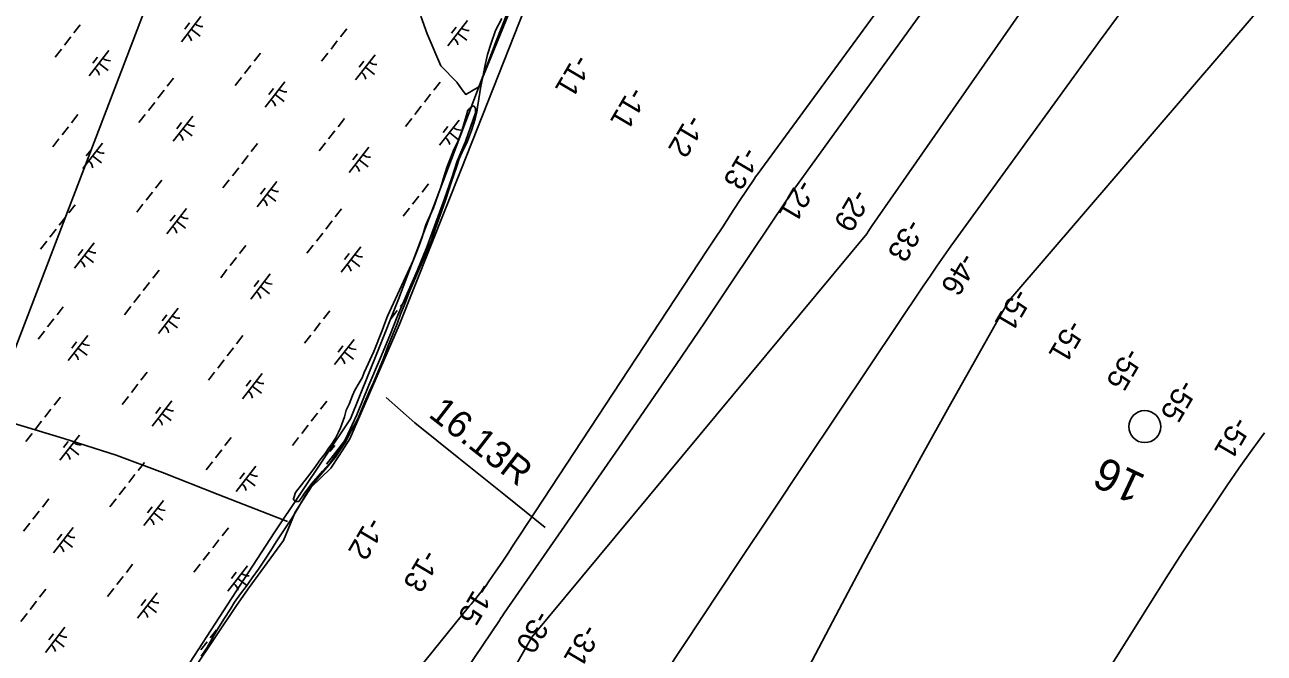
# Model space of a CAD drawing. Extents: x 3888273 to 3909528, y 158682 to 181032.
# Drawn here: x 3899572 to 3901510, y 170923 to 171905 of the extents above; entities that cross this region are included whole.
import ezdxf

# ---------------------------------------------------------------- set-up
doc = ezdxf.new("R2010")
doc.units = 0
for name, color, linetype in [('V-LEVE-TOET', 7, 'Continuous'), ('V-RIVR-EDGE', 7, 'Continuous'), ('V-RIVR-IDEN', 7, 'Continuous'), ('V-RIVR-JETY', 7, 'Continuous'), ('V-RIVR-MILE', 7, 'Continuous'), ('V-RIVR-RANG', 7, 'Continuous'), ('V-RRAP-FSHR', 7, 'Continuous'), ('V-STRM-FMON', 7, 'Continuous'), ('V-TOPO-DPTH', 7, 'Continuous'), ('V-TOPO-MAJR', 7, 'Continuous'), ('V-TOPO-MINR', 7, 'Continuous'), ('V-UTIL-LINE', 7, 'Continuous'), ('V-WETL-SWMP', 7, 'Continuous')]:
    doc.layers.add(name, color=color, linetype=linetype)

msp = doc.modelspace()

# ---------------------------------------------------------------- linework, layer by layer
at = {"layer": 'V-LEVE-TOET'}
msp.add_lwpolyline([(3900385.3, 171119.1), (3900323.1, 171169.3), (3900250.5, 171227.8), (3900181.5, 171282.8), (3900136.9, 171322.5)], dxfattribs=at)
at = {"layer": 'V-RIVR-EDGE'}
for points in [[(3900395.1, 172036.4), (3900253.9, 171678.7), (3900157.2, 171435.2), (3900080.1, 171257.8), (3900063.4, 171231.7), (3900050.4, 171212.2), (3900019.7, 171182.5), (3899994.6, 171143.5), (3899976, 171098.9), (3899921.2, 171023.6), (3899901.7, 170995.7), (3899740.9, 170756), (3899727, 170748.5), (3899721.4, 170755.1), (3899720.5, 170762.5), (3899706.6, 170758.8), (3899685.2, 170733.7), (3899637.8, 170664), (3899610.8, 170631.5), (3899599.7, 170608.2), (3899589.5, 170599.9), (3899572.7, 170578.5), (3899557.9, 170567.4)], [(3900190.7, 171918.4), (3900200.9, 171890.5), (3900222.3, 171840.4), (3900247.4, 171815.3), (3900255.7, 171803.2), (3900261.3, 171795.8), (3900281.7, 171807.8), (3900375.6, 172037.4)]]:
    msp.add_lwpolyline(points, dxfattribs=at)
at = {"layer": 'V-RIVR-JETY'}
msp.add_lwpolyline([(3900033, 171224.6), (3900041.2, 171235.1), (3900046.3, 171242.3), (3900051.8, 171250), (3900057.7, 171258.8), (3900062.4, 171268), (3900065.5, 171275.2), (3900069.4, 171286.4), (3900071.7, 171292), (3900074.4, 171302.4), (3900078.7, 171312), (3900084.1, 171325.7), (3900088, 171334.1), (3900094.3, 171345.3), (3900099, 171353.3), (3900102.1, 171361.7), (3900117.7, 171394.2), (3900130.5, 171427), (3900134.8, 171438.6), (3900138.6, 171449.4), (3900157.8, 171490.3), (3900179.6, 171537.6), (3900184.6, 171550.4), (3900188.5, 171560), (3900193.2, 171572.8), (3900196.6, 171585.2), (3900199, 171592), (3900202.8, 171601.6), (3900211, 171618.8), (3900214.1, 171627.6), (3900218.8, 171641.2), (3900222.3, 171651.2), (3900226.1, 171663.6), (3900228.8, 171673.6), (3900231.9, 171683.2), (3900237.3, 171696.5), (3900242.8, 171709.7), (3900248.6, 171722.5), (3900254.1, 171735.7), (3900257.1, 171745.7), (3900260.2, 171756.9), (3900262.5, 171763.7), (3900264.1, 171770.1), (3900266, 171772.9), (3900272, 171778.2), (3900274, 171777.8), (3900276.4, 171774.2), (3900276.5, 171767), (3900260.6, 171722.6), (3900247.7, 171691.8), (3900239.6, 171665.8), (3900228, 171633), (3900212.5, 171590.1), (3900200.5, 171557.3), (3900185, 171520.1), (3900169.4, 171484.8), (3900155, 171450.8), (3900142.6, 171419.2), (3900127.8, 171384.3), (3900109.9, 171341.9), (3900090.8, 171295.4), (3900073.3, 171257.4), (3900056, 171229.7), (3900049, 171220.4), (3900037.1, 171207.1), (3900019.8, 171187.8), (3900014.3, 171179.8), (3900009.2, 171173), (3900005.3, 171167.3), (3900002.5, 171163.3), (3900001.3, 171160.9), (3899999.4, 171160.1), (3899999, 171159.7), (3899997.8, 171159.7), (3899995.4, 171160.1), (3899993, 171162), (3899992.1, 171162.8), (3899991.7, 171164), (3899995.2, 171174), (3900013.7, 171198.1), (3900025.1, 171213), (3900033, 171224.6)], dxfattribs=at)
at = {"layer": 'V-RIVR-MILE'}
msp.add_circle((3901322.8, 171276.9), 25, dxfattribs=at)
at = {"layer": 'V-RRAP-FSHR'}
msp.add_lwpolyline([(3900345, 171972), (3900308.9, 171879.2), (3900156.1, 171475.9), (3900123.1, 171393.6), (3900080.8, 171288.9), (3899961.8, 171111.1), (3899882.3, 170989.1), (3899823.6, 170898.7), (3899774.2, 170829.5), (3899736.4, 170779.3), (3899676.3, 170708), (3899619.4, 170509.4), (3899413.7, 170379.3)], dxfattribs=at)
at = {"layer": 'V-TOPO-DPTH'}
for points in [[(3899439.6, 169630.1), (3899917.5, 170170.5), (3899935.8, 170199.9), (3899963.2, 170244.7), (3899967.5, 170251.8), (3899971.7, 170258.9), (3899975.9, 170266.1), (3899980.1, 170273.2), (3900364.6, 170948), (3900888.2, 171578.3), (3900889.3, 171579.9), (3900890.3, 171581.6), (3900892.5, 171584.8), (3900894.6, 171588.1), (3900895.7, 171589.7), (3900896.8, 171591.3), (3901374.6, 172277.6)], [(3899439.6, 169630.1), (3899917.5, 170170.5), (3899935.8, 170199.9), (3899963.2, 170244.7), (3899967.5, 170251.8), (3899971.7, 170258.9), (3899975.9, 170266.1), (3899980.1, 170273.2), (3900364.6, 170948), (3900888.2, 171578.3), (3900889.3, 171579.9), (3900890.3, 171581.6), (3900892.5, 171584.8), (3900894.6, 171588.1), (3900895.7, 171589.7), (3900896.8, 171591.3), (3901374.6, 172277.6)], [(3901321.2, 171973.3), (3901253.5, 171881.1), (3901186.2, 171788.6), (3901019.8, 171558.8), (3901008.8, 171543.3), (3900997.8, 171527.8), (3900987.1, 171512.2), (3900976.4, 171496.5), (3900894.1, 171373.6), (3900842.5, 171296.4), (3900790.8, 171219.2), (3900739.3, 171141.9), (3900687.8, 171064.6), (3900572.9, 170891.9)], [(3901321.2, 171973.3), (3901253.5, 171881.1), (3901186.2, 171788.6), (3901019.8, 171558.8), (3901008.8, 171543.3), (3900997.8, 171527.8), (3900987.1, 171512.2), (3900976.4, 171496.5), (3900894.1, 171373.6), (3900842.5, 171296.4), (3900790.8, 171219.2), (3900739.3, 171141.9), (3900687.8, 171064.6), (3900572.9, 170891.9)], [(3900991.6, 171948.3), (3900775.9, 171649.5), (3900774.3, 171647.2), (3900772.6, 171644.9), (3900771, 171642.6), (3900769.4, 171640.3), (3900767.8, 171638), (3900766.2, 171635.7), (3900764.7, 171633.4), (3900763.1, 171631), (3900678.4, 171504.6), (3900634.3, 171439.1), (3900590.1, 171373.8), (3900545.5, 171308.7), (3900500.6, 171243.8), (3900321.3, 170985.3), (3900320.4, 170983.9), (3900318.4, 170981.1), (3900317.5, 170979.7), (3900315.6, 170977), (3900313.7, 170974.2), (3900248.6, 170877.6)]]:
    msp.add_lwpolyline(points, dxfattribs=at)
at = {"layer": 'V-TOPO-MAJR'}
for points in [[(3901779.2, 172252.9), (3901113.4, 171476.9), (3901109.3, 171471), (3901105.4, 171465), (3901101.7, 171458.9), (3901098.1, 171452.7), (3901016.9, 171308.2), (3900973.1, 171229.5), (3900929.8, 171150.5), (3900887.2, 171071.2), (3900844.9, 170991.7), (3900739.8, 170791.6)], [(3901067.6, 170580.9), (3901330.6, 171000.3), (3901356.3, 171040.8), (3901382.3, 171081.2), (3901408.7, 171121.3), (3901435.4, 171161.1), (3901451.3, 171184.5), (3901470.5, 171212.4), (3901490.1, 171240.1), (3901510, 171267.4)]]:
    msp.add_lwpolyline(points, dxfattribs=at)
at = {"layer": 'V-TOPO-MINR'}
for points in [[(3901233, 172374.4), (3900716.6, 171670.4), (3900716.1, 171669.7), (3900714.2, 171667.1), (3900713.3, 171665.8), (3900712.9, 171665.1), (3900688.3, 171627.9), (3900675.6, 171608.6), (3900662.9, 171589.3), (3900650.2, 171570), (3900637.5, 171550.8), (3900345.9, 171107.3), (3900336.6, 171093.2), (3900327.3, 171079.2), (3900317.9, 171065.2), (3900308.4, 171051.2), (3900297, 171034.4), (3900293.2, 171028.9), (3900289.2, 171023.5), (3900285, 171018.2), (3900280.7, 171013), (3900276.9, 171008.5), (3900274.4, 171005.6), (3900272, 171002.7), (3900269.6, 170999.8), (3900267.2, 170996.8), (3900153.3, 170856.4)], [(3901374.6, 172277.6), (3900896.8, 171591.3), (3900895.7, 171589.7), (3900894.6, 171588.1), (3900892.5, 171584.8), (3900890.3, 171581.6), (3900889.3, 171579.9), (3900888.2, 171578.3), (3900364.6, 170948), (3899980.1, 170273.2), (3899975.9, 170266.1), (3899971.7, 170258.9), (3899967.5, 170251.8), (3899963.2, 170244.7), (3899935.8, 170199.9), (3899917.5, 170170.5), (3899439.6, 169630.1)], [(3901321.2, 171973.3), (3901253.5, 171881.1), (3901186.2, 171788.6), (3901019.8, 171558.8), (3901008.8, 171543.3), (3900997.8, 171527.8), (3900987.1, 171512.2), (3900976.4, 171496.5), (3900894.1, 171373.6), (3900842.5, 171296.4), (3900790.8, 171219.2), (3900739.3, 171141.9), (3900687.8, 171064.6), (3900572.9, 170891.9)], [(3900991.6, 171948.3), (3900775.9, 171649.5), (3900774.3, 171647.2), (3900772.6, 171644.9), (3900771, 171642.6), (3900769.4, 171640.3), (3900767.8, 171638), (3900766.2, 171635.7), (3900764.7, 171633.4), (3900763.1, 171631), (3900678.4, 171504.6), (3900634.3, 171439.1), (3900590.1, 171373.8), (3900545.5, 171308.7), (3900500.6, 171243.8), (3900321.3, 170985.3), (3900320.4, 170983.9), (3900318.4, 170981.1), (3900317.5, 170979.7), (3900315.6, 170977), (3900313.7, 170974.2), (3900248.6, 170877.6)]]:
    msp.add_lwpolyline(points, dxfattribs=at)
at = {"layer": 'V-UTIL-LINE'}
for points in [[(3899515.4, 171292.5), (3900378.7, 173544.8), (3900617, 174140.6), (3901901.2, 175636.6), (3902311.6, 176133.1)], [(3899251.4, 171307.4), (3899252.9, 171301.5), (3899362.9, 171300), (3899385.8, 171299.5), (3899460.4, 171297.7), (3899492, 171295.4), (3899515.4, 171292.5), (3899548.3, 171283.8), (3899632.9, 171258.6), (3899714.4, 171232.5), (3899786.9, 171205.5), (3899874.2, 171170.8), (3899982.5, 171128.9)]]:
    msp.add_lwpolyline(points, dxfattribs=at)
at = {"layer": 'V-WETL-SWMP'}
for p, q in [((3899847.2, 171917.7), (3899816.5, 171878.3)), ((3899829.4, 171907.5), (3899822.1, 171898)), ((3900263.8, 171911.5), (3900233.1, 171872)), ((3900307.9, 171895.9), (3900317.5, 171914.5)), ((3899643.6, 171885.7), (3899633.8, 171873)), ((3899658.4, 171904.6), (3899648.5, 171892)), ((3899831.8, 171898), (3899846, 171886.9)), ((3900075, 171898.4), (3900065.2, 171885.8)), ((3900246.1, 171901.2), (3900238.7, 171891.8)), ((3900248.5, 171891.8), (3900262.7, 171880.7)), ((3900300.7, 171875.8), (3900307.9, 171895.9)), ((3899628.9, 171866.7), (3899619.1, 171854.1)), ((3900060.3, 171879.4), (3900050.5, 171866.8)), ((3900295.3, 171858.1), (3900300.7, 171875.8)), ((3899703, 171864.3), (3899672.3, 171824.8)), ((3899685.3, 171854), (3899677.9, 171844.5)), ((3899940.1, 171860.3), (3899930.3, 171847.6)), ((3900045.6, 171860.5), (3900035.7, 171847.9)), ((3900119.7, 171858), (3900089, 171818.6)), ((3900101.9, 171847.8), (3900094.6, 171838.3)), ((3900290.8, 171839.6), (3900295.3, 171858.1)), ((3899687.7, 171844.5), (3899701.9, 171833.5)), ((3899925.4, 171841.3), (3899915.5, 171828.7)), ((3900104.3, 171838.3), (3900118.6, 171827.2)), ((3900288.2, 171825.4), (3900290.8, 171839.6)), ((3899804.4, 171821.4), (3899794.6, 171808.8)), ((3899910.6, 171822.4), (3899900.8, 171809.8)), ((3899978.5, 171815.6), (3899947.8, 171776.1)), ((3900221.1, 171815.2), (3900211.2, 171802.6)), ((3900281.5, 171788.9), (3900284.9, 171808.9)), ((3900284.9, 171808.9), (3900288.2, 171825.4)), ((3899789.6, 171802.5), (3899779.8, 171789.8)), ((3899960.7, 171805.3), (3899953.3, 171795.9)), ((3899963.1, 171795.9), (3899977.3, 171784.8)), ((3900206.3, 171796.2), (3900196.5, 171783.6)), ((3900279.7, 171775.9), (3900281.5, 171788.9)), ((3899774.9, 171783.5), (3899765.1, 171770.9)), ((3900191.6, 171777.3), (3900181.8, 171764.7)), ((3900278.6, 171768), (3900279.7, 171775.9)), ((3899654.7, 171764.3), (3899644.9, 171751.7)), ((3899760.2, 171764.6), (3899750.3, 171752)), ((3899834.3, 171762.1), (3899803.6, 171722.7)), ((3899816.6, 171751.9), (3899809.2, 171742.4)), ((3900071.4, 171758.1), (3900061.5, 171745.5)), ((3900176.8, 171758.4), (3900167, 171745.7)), ((3900251, 171755.9), (3900220.3, 171716.4)), ((3900270.3, 171739.7), (3900276, 171757.8)), ((3900276, 171757.8), (3900278.6, 171768)), ((3899640, 171745.4), (3899630.1, 171732.8)), ((3899819, 171742.4), (3899833.2, 171731.3)), ((3900056.6, 171739.2), (3900046.8, 171726.5)), ((3900233.2, 171745.6), (3900225.9, 171736.2)), ((3900235.6, 171736.2), (3900249.8, 171725.1)), ((3900263.8, 171723.1), (3900270.3, 171739.7)), ((3899625.2, 171726.5), (3899615.4, 171713.8)), ((3899693.1, 171719.7), (3899662.4, 171680.2)), ((3899935.7, 171719.3), (3899925.8, 171706.6)), ((3900041.9, 171720.2), (3900032.1, 171707.6)), ((3900109.7, 171713.4), (3900079, 171674)), ((3900255.7, 171705.7), (3900263.8, 171723.1)), ((3899675.3, 171709.4), (3899667.9, 171699.9)), ((3899677.7, 171699.9), (3899691.9, 171688.9)), ((3899920.9, 171700.3), (3899911.1, 171687.7)), ((3900092, 171703.2), (3900084.6, 171693.7)), ((3900094.4, 171693.7), (3900108.6, 171682.7)), ((3900246.9, 171682.5), (3900251.1, 171695.5)), ((3900251.1, 171695.5), (3900255.7, 171705.7)), ((3899906.2, 171681.4), (3899896.4, 171668.8)), ((3900238.5, 171658.4), (3900246.9, 171682.5)), ((3899786, 171662.2), (3899776.2, 171649.6)), ((3899891.5, 171662.4), (3899881.6, 171649.8)), ((3899965.6, 171660), (3899934.9, 171620.5)), ((3900202.7, 171656), (3900192.8, 171643.3)), ((3900234.4, 171645.1), (3900238.5, 171658.4)), ((3899771.3, 171643.3), (3899761.4, 171630.6)), ((3899947.8, 171649.7), (3899940.5, 171640.2)), ((3899950.2, 171640.2), (3899964.4, 171629.2)), ((3900187.9, 171637), (3900178.1, 171624.4)), ((3900230.2, 171632.4), (3900234.4, 171645.1)), ((3899650.3, 171623.3), (3899640.5, 171610.7)), ((3899756.5, 171624.3), (3899746.7, 171611.7)), ((3899824.4, 171617.5), (3899793.6, 171578.1)), ((3900066.9, 171617.1), (3900057.1, 171604.5)), ((3900173.2, 171618.1), (3900163.4, 171605.5)), ((3900219.1, 171601.7), (3900226, 171620.2)), ((3900226, 171620.2), (3900230.2, 171632.4)), ((3899635.5, 171604.4), (3899625.7, 171591.8)), ((3899806.6, 171607.3), (3899799.2, 171597.8)), ((3899809, 171597.8), (3899823.2, 171586.7)), ((3900052.2, 171598.2), (3900042.4, 171585.6)), ((3900213.4, 171585.2), (3900219.1, 171601.7)), ((3899620.8, 171585.5), (3899611, 171572.8)), ((3900037.5, 171579.2), (3900027.6, 171566.6)), ((3900206.9, 171566.6), (3900213.4, 171585.2)), ((3899606.1, 171566.5), (3899596.2, 171553.9)), ((3899680.2, 171564), (3899649.5, 171524.6)), ((3899917.3, 171560.1), (3899907.4, 171547.4)), ((3900022.7, 171560.3), (3900012.9, 171547.7)), ((3900096.9, 171557.8), (3900066.2, 171518.4)), ((3900172, 171485.4), (3900206.9, 171566.6)), ((3899662.5, 171553.8), (3899655.1, 171544.3)), ((3899664.9, 171544.3), (3899679.1, 171533.3)), ((3899902.5, 171541.1), (3899892.7, 171528.5)), ((3900079.1, 171547.6), (3900071.7, 171538.1)), ((3900081.5, 171538.1), (3900095.7, 171527)), ((3899781.6, 171521.2), (3899771.7, 171508.6)), ((3899887.8, 171522.2), (3899878, 171509.5)), ((3899766.8, 171502.3), (3899757, 171489.6)), ((3899955.6, 171515.4), (3899924.9, 171475.9)), ((3899937.9, 171505.1), (3899930.5, 171495.6)), ((3899752.1, 171483.3), (3899742.3, 171470.7)), ((3899940.3, 171495.6), (3899954.5, 171484.6)), ((3900165.2, 171467.2), (3900172, 171485.4)), ((3899631.9, 171464.1), (3899622.1, 171451.5)), ((3899737.3, 171464.4), (3899727.5, 171451.7)), ((3899811.5, 171461.9), (3899780.8, 171422.4)), ((3900168.8, 171477.1), (3900158.9, 171464.5)), ((3900159.4, 171452.7), (3900165.2, 171467.2)), ((3899617.1, 171445.2), (3899607.3, 171432.6)), ((3899793.7, 171451.6), (3899786.4, 171442.2)), ((3899796.1, 171442.2), (3899810.3, 171431.1)), ((3900048.5, 171457.9), (3900038.7, 171445.3)), ((3900154, 171458.2), (3900144.2, 171445.5)), ((3900153.7, 171437.3), (3900159.4, 171452.7)), ((3899602.4, 171426.3), (3899592.6, 171413.6)), ((3900033.8, 171439), (3900024, 171426.3)), ((3900139.5, 171402.2), (3900153.7, 171437.3)), ((3899670.2, 171419.5), (3899639.5, 171380)), ((3899652.5, 171409.2), (3899645.1, 171399.7)), ((3899912.8, 171419.1), (3899903, 171406.4)), ((3900019.1, 171420), (3900009.2, 171407.4)), ((3900086.9, 171413.2), (3900056.2, 171373.8)), ((3900069.2, 171403), (3900061.8, 171393.5)), ((3900132.7, 171383.3), (3900139.5, 171402.2)), ((3899654.9, 171399.7), (3899669.1, 171388.7)), ((3899898.1, 171400.1), (3899888.3, 171387.5)), ((3900071.6, 171393.5), (3900085.8, 171382.4)), ((3900123.9, 171362), (3900132.7, 171383.3)), ((3899883.4, 171381.2), (3899873.5, 171368.5)), ((3899763.2, 171362), (3899753.3, 171349.4)), ((3899868.6, 171362.2), (3899858.8, 171349.6)), ((3899942.8, 171359.8), (3899912.1, 171320.3)), ((3899925, 171349.5), (3899917.6, 171340)), ((3900110, 171331.2), (3900117, 171345.8)), ((3900117, 171345.8), (3900123.9, 171362)), ((3899733.7, 171324.1), (3899723.9, 171311.5)), ((3899748.4, 171343), (3899738.6, 171330.4)), ((3899927.4, 171340), (3899941.6, 171329)), ((3900101.6, 171311.9), (3900110, 171331.2)), ((3899627.5, 171323.1), (3899617.6, 171310.5)), ((3899801.5, 171317.3), (3899770.8, 171277.8)), ((3899783.8, 171307.1), (3899776.4, 171297.6)), ((3900044.1, 171316.9), (3900034.3, 171304.3)), ((3900092.4, 171289), (3900101.6, 171311.9)), ((3899598, 171285.3), (3899588.2, 171272.6)), ((3899612.7, 171304.2), (3899602.9, 171291.6)), ((3899786.2, 171297.6), (3899800.4, 171286.5)), ((3900029.4, 171298), (3900019.6, 171285.3)), ((3900080.1, 171266.5), (3900092.4, 171289)), ((3899583.2, 171266.3), (3899573.4, 171253.7)), ((3900014.6, 171279), (3900004.8, 171266.4)), ((3900073.6, 171253.9), (3900080.1, 171266.5)), ((3899657.4, 171263.8), (3899626.7, 171224.4)), ((3899639.6, 171253.6), (3899632.3, 171244.1)), ((3899894.4, 171259.8), (3899884.6, 171247.2)), ((3899999.9, 171260.1), (3899990.1, 171247.5)), ((3900074, 171257.6), (3900043.3, 171218.2)), ((3900056.3, 171247.4), (3900048.9, 171237.9)), ((3900065.4, 171241.2), (3900073.6, 171253.9)), ((3899642, 171244.1), (3899656.2, 171233.1)), ((3899879.7, 171240.9), (3899869.9, 171228.3)), ((3900047.2, 171216.7), (3900057.7, 171229.4)), ((3900057.7, 171229.4), (3900065.4, 171241.2)), ((3900058.7, 171237.9), (3900061.7, 171235.5)), ((3899758.7, 171221), (3899748.9, 171208.4)), ((3899865, 171222), (3899855.1, 171209.3)), ((3899932.8, 171215.2), (3899902.1, 171175.7)), ((3900034.4, 171202), (3900047.2, 171216.7)), ((3899744, 171202.1), (3899734.2, 171189.4)), ((3899915.1, 171204.9), (3899907.7, 171195.4)), ((3899917.5, 171195.4), (3899931.7, 171184.4)), ((3900022.8, 171187.4), (3900034.4, 171202)), ((3899729.3, 171183.1), (3899719.4, 171170.5)), ((3900000.8, 171152.6), (3900010.4, 171170)), ((3900010.4, 171170), (3900022.8, 171187.4)), ((3899609.1, 171163.9), (3899599.2, 171151.3)), ((3899714.5, 171164.2), (3899704.7, 171151.5)), ((3899788.7, 171161.7), (3899758, 171122.2)), ((3899770.9, 171151.4), (3899763.5, 171142)), ((3899989.6, 171134.4), (3900000.8, 171152.6)), ((3899594.3, 171145), (3899584.5, 171132.4)), ((3899773.3, 171142), (3899787.5, 171130.9)), ((3899964.9, 171096.8), (3899989.6, 171134.4)), ((3899579.6, 171126), (3899569.8, 171113.4)), ((3899647.4, 171119.2), (3899616.7, 171079.8)), ((3899890, 171118.8), (3899880.2, 171106.2)), ((3899629.7, 171109), (3899622.3, 171099.5)), ((3899632.1, 171099.5), (3899646.3, 171088.5)), ((3899875.3, 171099.9), (3899865.5, 171087.3)), ((3899956.4, 171083.4), (3899964.9, 171096.8)), ((3899860.5, 171081), (3899850.7, 171068.3)), ((3899946.7, 171068.4), (3899956.4, 171083.4)), ((3899740.3, 171061.8), (3899730.5, 171049.2)), ((3899845.8, 171062), (3899836, 171049.4)), ((3899919.9, 171059.6), (3899889.2, 171020.1)), ((3899927.4, 171040.7), (3899937.4, 171054.2)), ((3899937.4, 171054.2), (3899946.7, 171068.4)), ((3899725.6, 171042.8), (3899715.8, 171030.2)), ((3899902.2, 171049.3), (3899894.8, 171039.8)), ((3899904.6, 171039.8), (3899918.8, 171028.8)), ((3899917.7, 171027.2), (3899927.4, 171040.7)), ((3899604.6, 171022.9), (3899594.8, 171010.3)), ((3899710.9, 171023.9), (3899701, 171011.3)), ((3899778.7, 171017.1), (3899748, 170977.6)), ((3899899.5, 171002.7), (3899909.2, 171015.8)), ((3899909.2, 171015.8), (3899917.7, 171027.2)), ((3899589.9, 171004), (3899580.1, 170991.4)), ((3899760.9, 171006.8), (3899753.6, 170997.4)), ((3899763.4, 170997.4), (3899777.6, 170986.3)), ((3899892.6, 170991.3), (3899899.5, 171002.7)), ((3899575.2, 170985), (3899565.3, 170972.4)), ((3899875.2, 170963.6), (3899884.1, 170977.8)), ((3899884.1, 170977.8), (3899892.6, 170991.3)), ((3899634.6, 170963.6), (3899603.9, 170924.2)), ((3899871.6, 170959.6), (3899861.8, 170947)), ((3899867.5, 170950.5), (3899875.2, 170963.6)), ((3899616.8, 170953.4), (3899609.4, 170943.9)), ((3899619.2, 170943.9), (3899633.4, 170932.8)), ((3899856.9, 170940.7), (3899847.1, 170928.1)), ((3899856.7, 170931.6), (3899867.5, 170950.5)), ((3899847.4, 170918.1), (3899856.7, 170931.6))]:
    msp.add_line(p, q, dxfattribs=at)
for centre, start, end in [((3899849, 171919.7), 231.343, 272.8866), ((3899815.1, 171876.1), 11.343, 52.8866), ((3900265.6, 171913.4), 231.343, 272.8866), ((3900231.7, 171869.8), 11.343, 52.8866), ((3899704.8, 171866.2), 231.343, 272.8866), ((3899670.9, 171822.6), 11.343, 52.8866), ((3900087.6, 171816.4), 11.343, 52.8866), ((3900121.5, 171860), 231.343, 272.8866), ((3899980.3, 171817.5), 231.343, 272.8866), ((3899946.3, 171773.9), 11.343, 52.8866), ((3899836.1, 171764), 231.343, 272.8866), ((3899802.2, 171720.4), 11.343, 52.8866), ((3900252.8, 171757.8), 231.343, 272.8866), ((3900218.9, 171714.2), 11.343, 52.8866), ((3899660.9, 171678), 11.343, 52.8866), ((3899694.9, 171721.6), 231.343, 272.8866), ((3900111.5, 171715.4), 231.343, 272.8866), ((3900077.6, 171671.8), 11.343, 52.8866), ((3899967.4, 171661.9), 231.343, 272.8866), ((3899933.5, 171618.3), 11.343, 52.8866), ((3899826.2, 171619.4), 231.343, 272.8866), ((3899792.2, 171575.8), 11.343, 52.8866), ((3899682, 171566), 231.343, 272.8866), ((3900098.7, 171559.7), 231.343, 272.8866), ((3899648.1, 171522.4), 11.343, 52.8866), ((3900064.7, 171516.1), 11.343, 52.8866), ((3899957.4, 171517.3), 231.343, 272.8866), ((3899923.5, 171473.7), 11.343, 52.8866), ((3899813.3, 171463.8), 231.343, 272.8866), ((3899779.4, 171420.2), 11.343, 52.8866), ((3899672, 171421.4), 231.343, 272.8866), ((3900088.7, 171415.2), 231.343, 272.8866), ((3899638.1, 171377.8), 11.343, 52.8866), ((3900054.8, 171371.6), 11.343, 52.8866), ((3899944.6, 171361.7), 231.343, 272.8866), ((3899910.6, 171318.1), 11.343, 52.8866), ((3899803.3, 171319.2), 231.343, 272.8866), ((3899769.4, 171275.6), 11.343, 52.8866), ((3899659.2, 171265.8), 231.343, 272.8866), ((3899625.3, 171222.2), 11.343, 52.8866), ((3900041.9, 171215.9), 38.5526, 52.8866), ((3900075.8, 171259.5), 231.343, 241.0163), ((3899934.6, 171217.1), 231.343, 272.8866), ((3899900.7, 171173.5), 11.343, 52.8866), ((3899790.5, 171163.6), 231.343, 272.8866), ((3899756.5, 171120), 11.343, 52.8866), ((3899615.3, 171077.6), 11.343, 52.8866), ((3899649.2, 171121.2), 231.343, 272.8866), ((3899921.7, 171061.5), 231.343, 272.8866), ((3899887.8, 171017.9), 11.343, 52.8866), ((3899780.5, 171019), 231.343, 272.8866), ((3899746.6, 170975.4), 11.343, 52.8866), ((3899636.4, 170965.6), 231.343, 272.8866), ((3899602.4, 170922), 11.343, 52.8866)]:
    msp.add_arc(centre, 17.6, start, end, dxfattribs=at)

# ---------------------------------------------------------------- texts
at = {"layer": 'V-RIVR-IDEN'}
msp.add_text('16', height=50, rotation=154.8732, dxfattribs=at).set_placement((3901326.5, 171199.5))
at = {"layer": 'V-RIVR-RANG'}
for s, rotation, p in [('-11', 239.4783, (3900432.4, 171860.8)), ('-11', 239.4783, (3900518.7, 171810.2)), ('-12', 239.4783, (3900609.2, 171766.8)), ('-13', 239.4783, (3900695.6, 171716.4)), ('-21', 239.4783, (3900781.8, 171665.8)), ('-29', 239.6218, (3900868, 171650.7)), ('-33', 239.6218, (3900952.2, 171603.8)), ('-46', 239.6218, (3901035.7, 171551.1)), ('-51', 239.6218, (3901119.8, 171495.2)), ('-51', 239.6218, (3901204, 171446.1)), ('-55', 239.6218, (3901294, 171402.5)), ('-55', 239.6218, (3901378.8, 171353)), ('-51', 239.6218, (3901462.9, 171295)), ('-12', 239.3083, (3900109, 171138)), ('-13', 239.3083, (3900195.3, 171087.4)), ('-15', 239.3083, (3900281, 171035.9)), ('-30', 239.3083, (3900371.4, 170992.2)), ('-31', 239.4501, (3900446, 170970.8))]:
    msp.add_text(s, height=33.5, rotation=rotation, dxfattribs=at).set_placement(p)
at = {"layer": 'V-STRM-FMON'}
msp.add_text('16.13R', height=42, rotation=322.1188, dxfattribs=at).set_placement((3900201.2, 171293.4))

doc.saveas('drawing.dxf')
